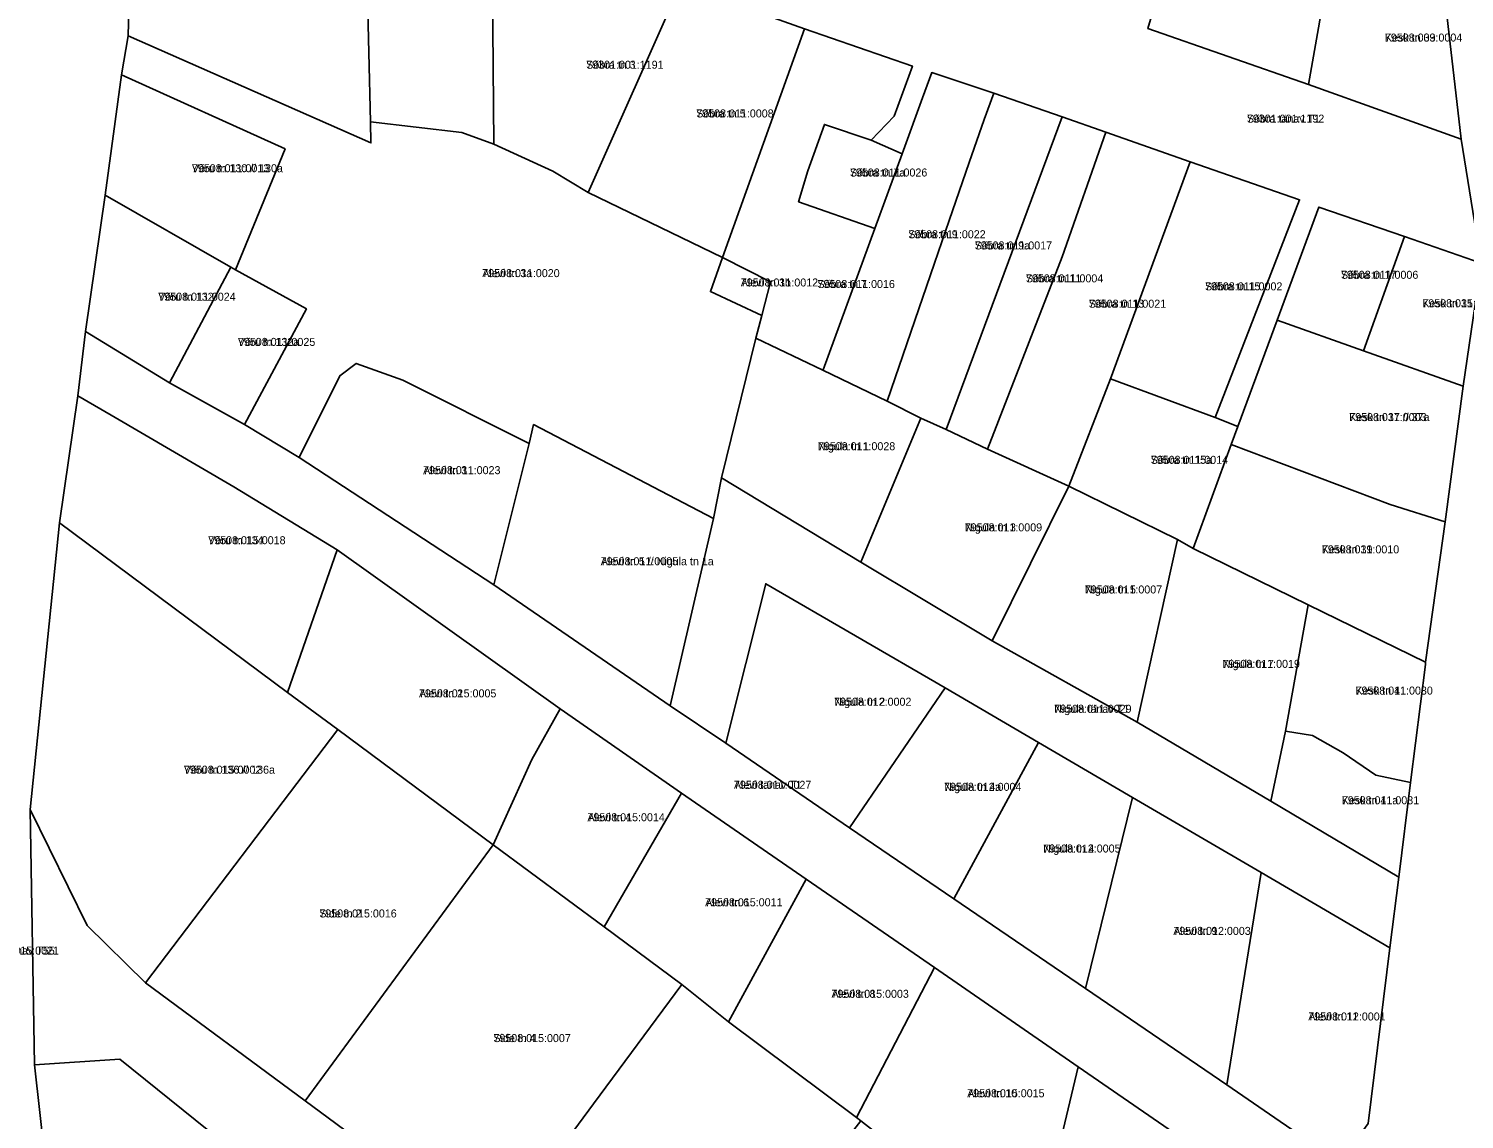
# Model space of a CAD drawing. Extents: x 643847 to 663718, y 6468443 to 6482775.
# Drawn here: x 659220.2 to 659489.3, y 6472421.9 to 6472626.3 of the extents above; entities that cross this region are included whole.
import ezdxf

# ---------------------------------------------------------------- set-up
doc = ezdxf.new("R2010")
doc.units = 0
for name, color, linetype in [('L_AADRESS', 7, 'Continuous'), ('PIIR', 7, 'Continuous'), ('TUNNUS', 7, 'Continuous')]:
    doc.layers.add(name, color=color, linetype=linetype)

msp = doc.modelspace()

# ---------------------------------------------------------------- linework, layer by layer
at = {"layer": 'PIIR'}
for points in [[(659239.47, 6472647.29), (659238.85, 6472624.99), (659237.64, 6472617.68), (659234.58, 6472595.13), (659230.9, 6472569.58), (659229.42, 6472557.47), (659226.03, 6472533.71), (659220.51, 6472479.94), (659221.35, 6472432.09), (659225.33, 6472396.34), (659228.76, 6472374.58), (659231.97, 6472352.9), (659234.35, 6472334.17), (659238.23, 6472305.98), (659241.6, 6472277.49), (659245.75, 6472241.64)], [(659489.5, 6472397.42), (659487.8, 6472384.09), (659485.64, 6472366.76), (659482.57, 6472341.11), (659478.85, 6472310.14), (659474.86, 6472277.02), (659471.12, 6472245.9), (659429.74, 6472264.68), (659456.47, 6472303.87), (659461, 6472340.17), (659463.65, 6472361.4), (659468.17, 6472398.11), (659465.98, 6472413.8), (659471.31, 6472421.08), (659475.35, 6472454.05), (659477.02, 6472467.25), (659479.22, 6472485.05), (659482.02, 6472507.16), (659482.05, 6472507.56), (659485.72, 6472533.87), (659489.12, 6472559.29), (659492.45, 6472582.38), (659488.73, 6472605.6), (659485.3, 6472635.46)], [(659430.02, 6472626.31), (659460.13, 6472615.82), (659488.73, 6472605.6), (659492.45, 6472582.38), (659478.13, 6472587.33), (659462.07, 6472592.88), (659454.25, 6472571.65), (659446.86, 6472551.77), (659442.63, 6472553.45), (659458.44, 6472594.23), (659437.93, 6472601.33), (659422.11, 6472606.93), (659413.96, 6472609.79), (659401.1, 6472614.22), (659389.48, 6472618.08), (659387.79, 6472613.36), (659383.94, 6472602.87), (659378.14, 6472605.41), (659382.47, 6472609.88), (659385.86, 6472619.29), (659365.65, 6472626.29), (659342.4, 6472634.58)]]:
    msp.add_lwpolyline(points, dxfattribs=at)
for points in [[(659238.85, 6472624.99), (659239.47, 6472647.29), (659283.33, 6472647.9), (659284.29, 6472608.85), (659284.38, 6472604.91)], [(659284.29, 6472608.85), (659283.33, 6472647.9), (659307.07, 6472648.26), (659307.43, 6472604.66), (659301.41, 6472606.86)], [(659307.43, 6472604.66), (659307.07, 6472648.26), (659325.4, 6472641.53), (659339.87, 6472635.37), (659342.4, 6472634.58), (659325.07, 6472595.63), (659318.49, 6472599.6)], [(659464.13, 6472638.59), (659460.13, 6472615.82), (659430.02, 6472626.31), (659435.14, 6472643.57)], [(659464.13, 6472638.59), (659485.3, 6472635.46), (659488.73, 6472605.6), (659460.13, 6472615.82)], [(659325.07, 6472595.63), (659342.4, 6472634.58), (659365.65, 6472626.29), (659350.3, 6472583.42)], [(659314.88, 6472552.09), (659314.02, 6472548.58), (659290.36, 6472560.42), (659281.62, 6472563.57), (659278.52, 6472561.26), (659270.95, 6472545.95), (659260.68, 6472552.14), (659272.3, 6472573.79), (659258.99, 6472581.13), (659268.28, 6472603.77), (659237.64, 6472617.68), (659238.85, 6472624.99), (659284.38, 6472604.91), (659284.29, 6472608.85), (659301.41, 6472606.86), (659307.43, 6472604.66), (659318.49, 6472599.6), (659325.07, 6472595.63), (659350.3, 6472583.42), (659348.01, 6472577.04), (659357.62, 6472572.56), (659356.5, 6472568.29), (659350.07, 6472542.12), (659348.57, 6472534.48)], [(659385.86, 6472619.29), (659382.47, 6472609.88), (659378.14, 6472605.41), (659369.37, 6472608.35), (659366.26, 6472599.67), (659364.54, 6472593.87), (659378.8, 6472588.85), (659369.12, 6472562.37), (659369.09, 6472562.3), (659356.5, 6472568.29), (659357.62, 6472572.56), (659359.27, 6472578.87), (659350.3, 6472583.42), (659365.65, 6472626.29)], [(659237.64, 6472617.68), (659268.28, 6472603.77), (659258.99, 6472581.13), (659258.13, 6472581.62), (659234.58, 6472595.13)], [(659387.79, 6472613.36), (659389.48, 6472618.08), (659401.1, 6472614.22), (659399.3, 6472609.31), (659396.53, 6472601.24), (659392.77, 6472590.38), (659389.99, 6472582.33), (659381.14, 6472556.49), (659369.09, 6472562.3), (659369.12, 6472562.37), (659378.8, 6472588.85), (659383.94, 6472602.87)], [(659413.96, 6472609.79), (659392.17, 6472551.17), (659387.46, 6472553.31), (659381.14, 6472556.49), (659389.99, 6472582.33), (659392.77, 6472590.38), (659396.53, 6472601.24), (659399.3, 6472609.31), (659401.1, 6472614.22)], [(659369.37, 6472608.35), (659378.14, 6472605.41), (659383.94, 6472602.87), (659378.8, 6472588.85), (659364.54, 6472593.87), (659366.26, 6472599.67)], [(659392.17, 6472551.17), (659413.96, 6472609.79), (659422.11, 6472606.93), (659413.93, 6472583.52), (659399.92, 6472547.52)], [(659437.93, 6472601.33), (659422.99, 6472560.65), (659415.16, 6472540.54), (659399.92, 6472547.52), (659413.93, 6472583.52), (659422.11, 6472606.93)], [(659422.99, 6472560.65), (659437.93, 6472601.33), (659458.44, 6472594.23), (659442.63, 6472553.45)], [(659234.58, 6472595.13), (659258.13, 6472581.62), (659246.6, 6472559.92), (659230.9, 6472569.58)], [(659454.25, 6472571.65), (659462.07, 6472592.88), (659478.13, 6472587.33), (659470.42, 6472565.91)], [(659478.13, 6472587.33), (659492.45, 6472582.38), (659489.12, 6472559.29), (659470.42, 6472565.91)], [(659246.6, 6472559.92), (659258.13, 6472581.62), (659258.99, 6472581.13), (659272.3, 6472573.79), (659260.68, 6472552.14)], [(659348.01, 6472577.04), (659350.3, 6472583.42), (659359.27, 6472578.87), (659357.62, 6472572.56)], [(659454.25, 6472571.65), (659470.42, 6472565.91), (659489.12, 6472559.29), (659485.72, 6472533.87), (659475.39, 6472537.11), (659445.6, 6472548.38), (659446.86, 6472551.77)], [(659230.9, 6472569.58), (659246.6, 6472559.92), (659260.68, 6472552.14), (659270.95, 6472545.95), (659307.43, 6472522.05), (659340.44, 6472499.4), (659350.89, 6472492.4), (659374.07, 6472476.55), (659393.65, 6472463.2), (659418.32, 6472446.4), (659444.8, 6472428.34), (659465.98, 6472413.8), (659468.17, 6472398.11), (659449.88, 6472409.08), (659416.93, 6472431.76), (659389.99, 6472450.32), (659365.97, 6472466.89), (659342.6, 6472483.04), (659319.83, 6472498.81), (659278.08, 6472528.61), (659258.7, 6472540.42), (659235.67, 6472553.9), (659229.42, 6472557.47)], [(659376.21, 6472526.32), (659350.07, 6472542.12), (659356.5, 6472568.29), (659369.09, 6472562.3), (659381.14, 6472556.49), (659387.46, 6472553.31)], [(659270.95, 6472545.95), (659278.52, 6472561.26), (659281.62, 6472563.57), (659290.36, 6472560.42), (659314.02, 6472548.58), (659307.43, 6472522.05)], [(659442.63, 6472553.45), (659446.86, 6472551.77), (659445.6, 6472548.38), (659438.52, 6472528.85), (659435.54, 6472530.55), (659415.16, 6472540.54), (659422.99, 6472560.65)], [(659226.03, 6472533.71), (659229.42, 6472557.47), (659235.67, 6472553.9), (659258.7, 6472540.42), (659278.08, 6472528.61), (659268.76, 6472501.89)], [(659348.57, 6472534.48), (659340.44, 6472499.4), (659307.43, 6472522.05), (659314.02, 6472548.58), (659314.88, 6472552.09)], [(659376.21, 6472526.32), (659387.46, 6472553.31), (659392.17, 6472551.17), (659399.92, 6472547.52), (659415.16, 6472540.54), (659400.83, 6472511.58)], [(659475.39, 6472537.11), (659485.72, 6472533.87), (659482.05, 6472507.56), (659460.04, 6472518.32), (659438.52, 6472528.85), (659445.6, 6472548.38)], [(659350.89, 6472492.4), (659340.44, 6472499.4), (659348.57, 6472534.48), (659350.07, 6472542.12), (659376.21, 6472526.32), (659400.83, 6472511.58), (659427.97, 6472496.35), (659453.03, 6472481.51), (659477.02, 6472467.25), (659475.35, 6472454.05), (659451.24, 6472468.16), (659427.1, 6472482.23), (659409.52, 6472492.49), (659392.02, 6472502.78), (659358.39, 6472522.26)], [(659400.83, 6472511.58), (659415.16, 6472540.54), (659435.54, 6472530.55), (659427.97, 6472496.35)], [(659226.03, 6472533.71), (659268.76, 6472501.89), (659278.15, 6472494.98), (659242.12, 6472447.48), (659231.22, 6472458.25), (659220.51, 6472479.94)], [(659427.97, 6472496.35), (659435.54, 6472530.55), (659438.52, 6472528.85), (659460.04, 6472518.32), (659455.78, 6472494.63), (659453.03, 6472481.51)], [(659319.83, 6472498.81), (659314.53, 6472489.31), (659307.31, 6472473.35), (659278.15, 6472494.98), (659268.76, 6472501.89), (659278.08, 6472528.61)], [(659358.39, 6472522.26), (659392.02, 6472502.78), (659374.07, 6472476.55), (659350.89, 6472492.4)], [(659460.04, 6472518.32), (659482.05, 6472507.56), (659482.02, 6472507.16), (659479.22, 6472485.05), (659472.72, 6472486.4), (659466.61, 6472490.61), (659460.84, 6472493.8), (659455.78, 6472494.63)], [(659409.52, 6472492.49), (659393.65, 6472463.2), (659374.07, 6472476.55), (659392.02, 6472502.78)], [(659342.6, 6472483.04), (659328.07, 6472457.96), (659307.31, 6472473.35), (659314.53, 6472489.31), (659319.83, 6472498.81)], [(659242.12, 6472447.48), (659278.15, 6472494.98), (659307.31, 6472473.35), (659272.03, 6472425.36)], [(659409.52, 6472492.49), (659427.1, 6472482.23), (659418.32, 6472446.4), (659393.65, 6472463.2)], [(659453.03, 6472481.51), (659455.78, 6472494.63), (659460.84, 6472493.8), (659466.61, 6472490.61), (659472.72, 6472486.4), (659479.22, 6472485.05), (659477.02, 6472467.25)], [(659365.97, 6472466.89), (659351.4, 6472440.16), (659342.64, 6472447.14), (659328.07, 6472457.96), (659342.6, 6472483.04)], [(659418.32, 6472446.4), (659427.1, 6472482.23), (659451.24, 6472468.16), (659444.8, 6472428.34)], [(659221.35, 6472432.09), (659220.51, 6472479.94), (659231.22, 6472458.25), (659242.12, 6472447.48), (659272.03, 6472425.36), (659307.26, 6472399.3), (659341.14, 6472374.06), (659357.77, 6472361.65), (659373.9, 6472349.82), (659403.56, 6472328.07), (659431.08, 6472307.39), (659435.28, 6472306.4), (659456.47, 6472303.87), (659429.74, 6472264.68), (659430.28, 6472289.99), (659396.64, 6472314.37), (659365.08, 6472337.66), (659337.92, 6472357.94), (659311.25, 6472376.77), (659285.76, 6472395.61), (659258.52, 6472416.1), (659237.34, 6472433.17)], [(659272.03, 6472425.36), (659307.31, 6472473.35), (659328.07, 6472457.96), (659342.64, 6472447.14), (659326.1, 6472424.82), (659307.26, 6472399.3)], [(659375.36, 6472422.21), (659351.4, 6472440.16), (659365.97, 6472466.89), (659389.99, 6472450.32)], [(659475.35, 6472454.05), (659471.31, 6472421.08), (659465.98, 6472413.8), (659444.8, 6472428.34), (659451.24, 6472468.16)], [(659416.93, 6472431.76), (659408.5, 6472396.33), (659376.19, 6472421.59), (659375.36, 6472422.21), (659389.99, 6472450.32)], [(659307.26, 6472399.3), (659326.1, 6472424.82), (659342.64, 6472447.14), (659351.4, 6472440.16), (659375.36, 6472422.21), (659376.19, 6472421.59), (659352.68, 6472391.28), (659341.14, 6472374.06)], [(659221.35, 6472432.09), (659237.34, 6472433.17), (659258.52, 6472416.1), (659257.05, 6472414.08), (659247.04, 6472400.33), (659225.33, 6472396.34)], [(659436.87, 6472375.2), (659409.12, 6472395.84), (659408.5, 6472396.33), (659416.93, 6472431.76), (659449.88, 6472409.08), (659437.88, 6472374.47)]]:
    msp.add_lwpolyline(points, close=True, dxfattribs=at)

# ---------------------------------------------------------------- texts
at = {"layer": 'L_AADRESS'}
for s, p in [('Kesk tn 33', (659474.43, 6472623.89)), ('Sõbra tn 3', (659324.73, 6472618.8)), ('Sõbra tn 5', (659345.36, 6472609.67)), ('Sõbra tänav T1', (659448.56, 6472608.7)), ('Võru tn 130 // 130a', (659250.82, 6472599.4)), ('Sõbra tn 7a', (659374.16, 6472598.6)), ('Sõbra tn 9', (659385.1, 6472587.03)), ('Sõbra tn 9a', (659397.55, 6472584.93)), ('Alevi tn 3a', (659305.25, 6472579.74)), ('Alevi tn 3b', (659353.7, 6472577.99)), ('Sõbra tn 7', (659368.08, 6472577.7)), ('Sõbra tn 11', (659407.14, 6472578.76)), ('Sõbra tn 15', (659440.71, 6472577.26)), ('Sõbra tn 17', (659466.19, 6472579.43)), ('Võru tn 132', (659244.52, 6472575.32)), ('Sõbra tn 13', (659418.93, 6472574.01)), ('Kesk tn 35', (659481.44, 6472574.1)), ('Võru tn 132a', (659259.45, 6472566.85)), ('Kesk tn 37 // 37a', (659467.74, 6472552.76)), ('Nigula tn 1', (659368.15, 6472547.3)), ('Sõbra tn 15a', (659430.54, 6472544.75)), ('Alevi tn 3', (659294.16, 6472542.81)), ('Nigula tn 3', (659395.68, 6472532.09)), ('Võru tn 134', (659253.88, 6472529.68)), ('Kesk tn 39', (659462.61, 6472527.97)), ('Alevi tn 5 // Nigula tn 1a', (659327.45, 6472525.74)), ('Nigula tn 5', (659418.18, 6472520.45)), ('Nigula tn 7', (659444, 6472506.51)), ('Alevi tn 2', (659293.39, 6472500.98)), ('Nigula tn 2', (659371.18, 6472499.41)), ('Kesk tn 41', (659468.91, 6472501.5)), ('Nigula tänav T1', (659412.44, 6472498.09)), ('Võru tn 136 // 136a', (659249.33, 6472486.67)), ('Alevi tänav T1', (659352.42, 6472483.84)), ('Nigula tn 4a', (659391.8, 6472483.46)), ('Kesk tn 41a', (659466.35, 6472480.94)), ('Alevi tn 4', (659324.96, 6472477.76)), ('Nigula tn 4', (659410.38, 6472471.9)), ('Alevi tn 6', (659347.02, 6472461.82)), ('Side tn 2', (659274.71, 6472459.73)), ('Alevi tn 9', (659434.78, 6472456.46)), ('Võru tänav T55', (659211.4, 6472452.77)), ('Alevi tn 8', (659370.7, 6472444.67)), ('Alevi tn 11', (659460.07, 6472440.42)), ('Side tn 4', (659307.34, 6472436.37)), ('Alevi tn 10', (659396.14, 6472426.03))]:
    msp.add_text(s, height=1.5, dxfattribs=at).set_placement(p)
at = {"layer": 'TUNNUS'}
for s, p in [('79508:009:0004', (659474.43, 6472623.89)), ('79301:001:1191', (659324.73, 6472618.8)), ('79508:011:0008', (659345.36, 6472609.67)), ('79301:001:1192', (659448.56, 6472608.7)), ('79508:011:0013', (659250.82, 6472599.4)), ('79508:011:0026', (659374.16, 6472598.6)), ('79508:011:0022', (659385.1, 6472587.03)), ('79508:011:0017', (659397.55, 6472584.93)), ('79508:011:0020', (659305.25, 6472579.74)), ('79508:011:0012', (659353.7, 6472577.99)), ('79508:011:0016', (659368.08, 6472577.7)), ('79508:011:0004', (659407.14, 6472578.76)), ('79508:011:0002', (659440.71, 6472577.26)), ('79508:011:0006', (659466.19, 6472579.43)), ('79508:011:0024', (659244.52, 6472575.32)), ('79508:011:0021', (659418.93, 6472574.01)), ('79508:011:0015', (659481.44, 6472574.1)), ('79508:011:0025', (659259.45, 6472566.85)), ('79508:011:0003', (659467.74, 6472552.76)), ('79508:011:0028', (659368.15, 6472547.3)), ('79508:011:0023', (659294.16, 6472542.81)), ('79508:011:0014', (659430.54, 6472544.75)), ('79508:011:0009', (659395.68, 6472532.09)), ('79508:015:0018', (659253.88, 6472529.68)), ('79508:011:0010', (659462.61, 6472527.97)), ('79508:011:0005', (659327.45, 6472525.74)), ('79508:011:0007', (659418.18, 6472520.45)), ('79508:011:0019', (659444, 6472506.51)), ('79508:015:0005', (659293.39, 6472500.98)), ('79508:012:0002', (659371.18, 6472499.41)), ('79508:011:0030', (659468.91, 6472501.5)), ('79508:011:0029', (659412.44, 6472498.09)), ('79508:015:0002', (659249.33, 6472486.67)), ('79508:011:0027', (659352.42, 6472483.84)), ('79508:012:0004', (659391.8, 6472483.46)), ('79508:011:0031', (659466.35, 6472480.94)), ('79508:015:0014', (659324.96, 6472477.76)), ('79508:012:0005', (659410.38, 6472471.9)), ('79508:015:0011', (659347.02, 6472461.82)), ('79508:015:0016', (659274.71, 6472459.73)), ('79508:012:0003', (659434.78, 6472456.46)), ('79508:015:0021', (659211.4, 6472452.77)), ('79508:015:0003', (659370.7, 6472444.67)), ('79508:012:0001', (659460.07, 6472440.42)), ('79508:015:0007', (659307.34, 6472436.37)), ('79508:015:0015', (659396.14, 6472426.03))]:
    msp.add_text(s, height=1.5, dxfattribs=at).set_placement(p)

doc.saveas('drawing.dxf')
